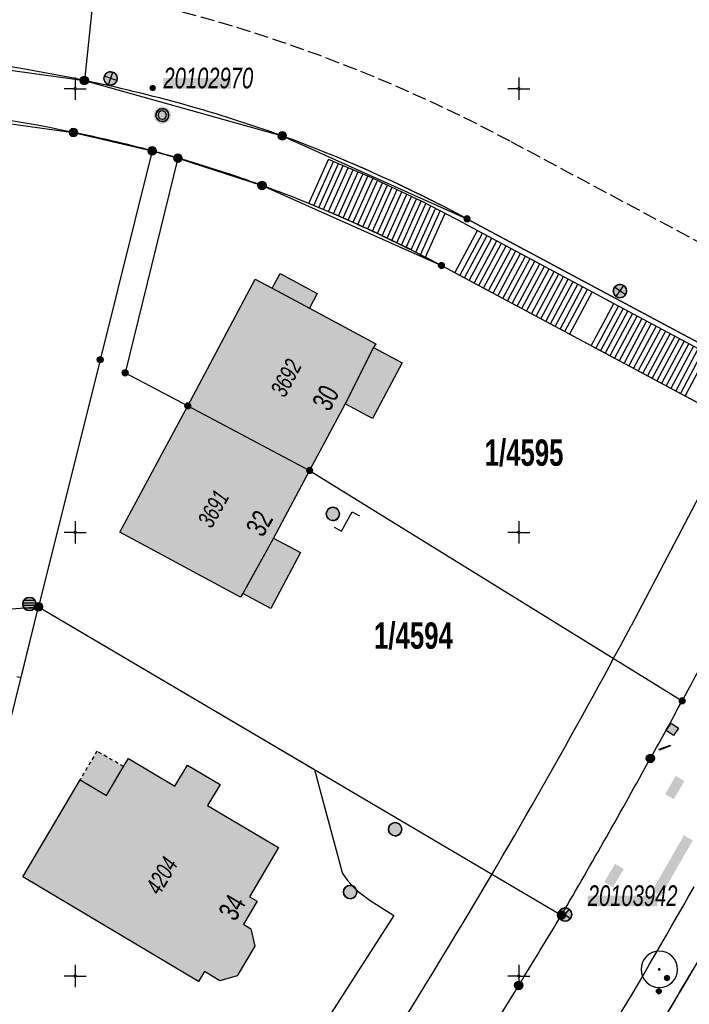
# Model space of a CAD drawing. Header units: metres. Extents: x 2695560 to 2696939, y 1260491 to 1262050.
# Tile 848 of 1005: x 2696098 to 2696136, y 1261648 to 1261704. Entities that reach past the tile are written whole.
import ezdxf

# ---------------------------------------------------------------- set-up
doc = ezdxf.new("R2010")
doc.units = ezdxf.units.M
for name, pattern in [('ALL_S25', [1.06, 0.8, -0.26]), ('AUSGEZOGEN', [0]), ('VERDECKT2_S2', [0.36, 0.2, -0.16])]:
    doc.linetypes.add(name, pattern=pattern)
for name, color, linetype in [('XR$1$AV_Flächen (EO)', 7, 'AUSGEZOGEN'), ('XR$1$AV_Gebäudeflächen (BB)', 7, 'AUSGEZOGEN'), ('XR$1$AV_Gebäudeflächen (EO)', 7, 'AUSGEZOGEN'), ('XR$1$AV_Grenzpunkte', 7, 'AUSGEZOGEN'), ('XR$1$AV_Grundstück-Nr.', 7, 'AUSGEZOGEN'), ('XR$1$AV_Haus-Nr.', 7, 'AUSGEZOGEN'), ('XR$1$AV_Koordinatennetzpunkte', 7, 'AUSGEZOGEN'), ('XR$1$AV_Lagefixpunkt-Nr.', 7, 'AUSGEZOGEN'), ('XR$1$AV_Lagefixpunkte', 7, 'AUSGEZOGEN'), ('XR$1$AV_Linien (BB)', 7, 'AUSGEZOGEN'), ('XR$1$AV_Linien (EO)', 7, 'AUSGEZOGEN'), ('XR$1$AV_Versicherung-Nr.', 7, 'AUSGEZOGEN'), ('XR$1$AW_LK_Einlaufschacht alt', 24, 'AUSGEZOGEN'), ('XR$1$AW_LK_Schachtdeckel', 24, 'AUSGEZOGEN'), ('XR$1$AW_LK_Zwischenpunkt', 24, 'AUSGEZOGEN'), ('XR$1$EW_LK_Knoten', 1, 'AUSGEZOGEN'), ('XR$1$FM_LK_SW_TRASSEKNOTEN', 94, 'AUSGEZOGEN'), ('XR$1$GA_LK_Rohrleitungsteil', 32, 'AUSGEZOGEN'), ('XR$1$GR_Baum', 94, 'AUSGEZOGEN'), ('XR$1$Liegenschaftsgrenzen', 7, 'AUSGEZOGEN'), ('XR$1$PFAV', 255, 'AUSGEZOGEN'), ('XR$1$PFAW', 255, 'AUSGEZOGEN'), ('XR$1$PFEW', 255, 'AUSGEZOGEN'), ('XR$1$PFWFM', 255, 'AUSGEZOGEN'), ('XR$1$RAEW', 8, 'AUSGEZOGEN'), ('XR$1$RP_Abstandslinie', 7, 'AUSGEZOGEN')]:
    doc.layers.add(name, color=color, linetype=linetype)
doc.styles.add('ARIAL', font='arial.ttf')

# ---------------------------------------------------------------- blocks, each defined once
blk = doc.blocks.new('COMPLEXOBJECT_303')
at = {"layer": 'XR$1$AV_Linien (BB)', "color": 7, "linetype": 'AUSGEZOGEN', "transparency": 33554687}
blk.add_line((6138.51, 11684.6), (6144.46, 11689.13), dxfattribs=at)
blk.add_lwpolyline([(6080.013, 11701.987), (6089.06, 11702.05), (6100.52, 11700.46), (6111.67, 11697.34), (6122.08, 11692.67), (6137.28, 11684.53)], dxfattribs=at)
blk.add_arc((6137.85, 11685.351), 1, 235.2181, 311.2963, dxfattribs=at)
blk = doc.blocks.new('COMPLEXOBJECT_319')
at = {"layer": 'XR$1$AV_Linien (BB)', "color": 7, "linetype": 'AUSGEZOGEN', "transparency": 33554687}
for centre, radius, start, end in [((5797.246, 11847.549), 390.946, 328.85174, 329.71045), ((5800.881, 11846.143), 387.108, 327.16954, 328.75151), ((5784.352, 11853.251), 404.862, 327.25053, 327.59247)]:
    blk.add_arc(centre, radius, start, end, dxfattribs=at)
blk = doc.blocks.new('COMPLEXOBJECT_321')
at = {"layer": 'XR$1$AV_Linien (BB)', "color": 7, "linetype": 'AUSGEZOGEN', "transparency": 33554687}
for points in [[(6096.719, 11666.884), (6096.954, 11666.826), (6097.94, 11670.8), (6113.486, 11661.633), (6113.655, 11661.004), (6115.038, 11655.823)], [(6116.623, 11654.26), (6117.954, 11653.408), (6115.802, 11650.048), (6107.446, 11637.001), (6091.483, 11647.129), (6088.054, 11646.443), (6081.628, 11645.7), (6082.398, 11640.537), (6081.177, 11640.611)]]:
    blk.add_lwpolyline(points, dxfattribs=at)
blk.add_arc((6119.54, 11658.803), 5.399, 213.5038, 237.2971, dxfattribs=at)
blk = doc.blocks.new('COMPLEXOBJECT_379')
at = {"layer": 'XR$1$AV_Linien (BB)', "color": 7, "linetype": 'AUSGEZOGEN', "transparency": 33554687}
blk.add_line((6108.583, 11624.613), (6108.66, 11624.72), dxfattribs=at)
for centre, radius, start, end in [((6185.872, 11652.314), 51.917, 149.1073, 153.6718), ((5802.087, 11845.089), 377.564, 331.59987, 333.28256), ((5795.525, 11850.966), 386.137, 330.74466, 331.29593), ((5804.95, 11842.22), 373.652, 329.65172, 331.20852), ((5807.713, 11845.274), 372.832, 328.31969, 329.0321), ((5804.21, 11843.212), 374.748, 326.60356, 328.86924), ((5801.045, 11846.92), 379.434, 325.42912, 326.39911), ((5803.387, 11843.102), 375.343, 324.42133, 325.70617)]:
    blk.add_arc(centre, radius, start, end, dxfattribs=at)
blk = doc.blocks.new('COMPLEXOBJECT_563')
at = {"layer": 'XR$1$AV_Linien (BB)', "color": 7, "linetype": 'AUSGEZOGEN', "transparency": 33554687}
blk.add_arc((5836.612, 11823.279), 342.446, 323.84843, 330.57121, dxfattribs=at)
blk = doc.blocks.new('COMPLEXOBJECT_1068')
at = {"layer": 'XR$1$AV_Linien (EO)', "color": 7, "linetype": 'AUSGEZOGEN', "transparency": 33554687}
blk.add_line((6121.938, 11692.406), (6122.681, 11692.008), dxfattribs=at)
blk.add_lwpolyline([(6113.447, 11693.42), (6113.168, 11693.534), (6114.275, 11696.01)], dxfattribs=at)
blk.add_arc((6083.67, 11620.988), 81.024, 61.81635, 67.80733, dxfattribs=at)
blk = doc.blocks.new('COMPLEXOBJECT_1070')
at = {"layer": 'XR$1$AV_Linien (EO)', "color": 7, "linetype": 'AUSGEZOGEN', "transparency": 33554687}
blk.add_line((6130.35, 11687.9), (6137.109, 11684.283), dxfattribs=at)
blk.add_arc((6137.834, 11685.322), 1.267, 235.0895, 254.8448, dxfattribs=at)
blk = doc.blocks.new('COMPLEXOBJECT_1184')
at = {"layer": 'XR$1$Liegenschaftsgrenzen', "color": 7, "linetype": 'AUSGEZOGEN', "transparency": 33554687}
for centre, radius, start, end in [((5800.787, 11845.662), 386.94, 328.81954, 330.05427), ((5800.881, 11846.143), 387.108, 327.16954, 328.75151)]:
    blk.add_arc(centre, radius, start, end, dxfattribs=at)
blk = doc.blocks.new('COMPLEXOBJECT_1248')
at = {"layer": 'XR$1$Liegenschaftsgrenzen', "color": 7, "linetype": 'AUSGEZOGEN', "transparency": 33554687}
blk.add_line((6062.86, 11697.83), (6077.81, 11699), dxfattribs=at)
for centre, radius, start, end in [((6083.791, 11621.064), 78.165, 86.2301, 94.38819), ((6083.663, 11621.101), 78.137, 77.99925, 86.13523), ((6084.251, 11620.138), 78.96, 75.2606, 78.56132)]:
    blk.add_arc(centre, radius, start, end, dxfattribs=at)
blk = doc.blocks.new('COMPLEXOBJECT_1249')
at = {"layer": 'XR$1$Liegenschaftsgrenzen', "color": 7, "linetype": 'AUSGEZOGEN', "transparency": 33554687}
for centre, radius, start, end in [((5795.525, 11850.966), 386.137, 330.74466, 331.29593), ((5804.95, 11842.22), 373.652, 329.65172, 331.20852)]:
    blk.add_arc(centre, radius, start, end, dxfattribs=at)
blk = doc.blocks.new('COMPLEXOBJECT_1286')
at = {"layer": 'XR$1$Liegenschaftsgrenzen', "color": 7, "linetype": 'AUSGEZOGEN', "transparency": 33554687}
blk.add_line((6120.64, 11690.03), (6141.32, 11678.97), dxfattribs=at)
for centre, radius, start, end in [((6084.09, 11621.234), 77.938, 70.16904, 73.83357), ((6083.712, 11620.998), 78.288, 61.85562, 69.96725)]:
    blk.add_arc(centre, radius, start, end, dxfattribs=at)
blk = doc.blocks.new('COMPLEXOBJECT_1287')
at = {"layer": 'XR$1$Liegenschaftsgrenzen', "color": 7, "linetype": 'AUSGEZOGEN', "transparency": 33554687}
for centre, radius, start, end in [((6185.872, 11652.314), 51.917, 149.1073, 153.6718), ((5802.087, 11845.089), 377.564, 331.59987, 333.28256)]:
    blk.add_arc(centre, radius, start, end, dxfattribs=at)
blk = doc.blocks.new('COMPLEXOBJECT_1309')
at = {"layer": 'XR$1$Liegenschaftsgrenzen', "color": 7, "linetype": 'AUSGEZOGEN', "transparency": 33554687}
blk.add_line((6077.57, 11701.97), (6062.62, 11700.81), dxfattribs=at)
for centre, radius, start, end in [((6083.878, 11621.219), 80.997, 86.3315, 94.46634), ((6083.69, 11621.254), 80.975, 78.00427, 86.19776)]:
    blk.add_arc(centre, radius, start, end, dxfattribs=at)
blk = doc.blocks.new('COMPLEXOBJECT_1351')
at = {"layer": 'XR$1$Liegenschaftsgrenzen', "color": 7, "linetype": 'AUSGEZOGEN', "transparency": 33554687}
for centre, radius, start, end in [((5807.713, 11845.274), 372.832, 328.31969, 329.0321), ((5804.21, 11843.212), 374.748, 326.60356, 328.86924), ((5801.045, 11846.92), 379.434, 325.42912, 326.39911)]:
    blk.add_arc(centre, radius, start, end, dxfattribs=at)
blk = doc.blocks.new('COMPLEXOBJECT_1367')
at = {"layer": 'XR$1$Liegenschaftsgrenzen', "color": 7, "linetype": 'AUSGEZOGEN', "transparency": 33554687}
for p, q in [((6137.28, 11684.53), (6122.08, 11692.67)), ((6144.46, 11689.13), (6138.51, 11684.6))]:
    blk.add_line(p, q, dxfattribs=at)
for centre, radius, start, end in [((6084.28, 11620.94), 81.162, 70.27698, 78.45758), ((6083.703, 11621.06), 81.245, 61.81223, 69.86508), ((6137.85, 11685.351), 1, 235.2181, 311.2963)]:
    blk.add_arc(centre, radius, start, end, dxfattribs=at)
blk = doc.blocks.new('BWAV1')
at = {"layer": 'XR$1$PFAV', "transparency": 33554687}
blk.add_hatch(color=7, dxfattribs=at).paths.add_polyline_path([(0.67, 0), (0.656, 0.135), (0.616, 0.264), (0.55, 0.383), (0.462, 0.486), (0.354, 0.569), (0.233, 0.628), (0.101, 0.662), (-0.034, 0.669), (-0.168, 0.649), (-0.295, 0.602), (-0.41, 0.53), (-0.508, 0.436), (-0.586, 0.325), (-0.639, 0.201), (-0.667, 0.068), (-0.667, -0.068), (-0.639, -0.201), (-0.586, -0.325), (-0.508, -0.436), (-0.41, -0.53), (-0.295, -0.602), (-0.168, -0.649), (-0.034, -0.669), (0.101, -0.662), (0.233, -0.628), (0.354, -0.569), (0.462, -0.486), (0.55, -0.383), (0.616, -0.264), (0.656, -0.135)])
at = {"color": 7, "transparency": 33554687}
for radius, start, end in [(0.5, 91.19481, 268.80519), (0.326, 91.19481, 268.80519), (0.5, 268.80519, 91.19481), (0.326, 268.80519, 91.19481)]:
    blk.add_arc((0, 0), radius, start, end, dxfattribs=at)
at = {"layer": 'XR$1$PFAV', "transparency": 33554687}
blk.add_circle((0, 0), 0.5, dxfattribs=at)
blk = doc.blocks.new('BAV15')
at = {"layer": 'XR$1$PFAV', "transparency": 33554687}
blk.add_hatch(color=7, dxfattribs=at).paths.add_polyline_path([(0.5, 0), (0.49, 0.1), (0.46, 0.2), (0.41, 0.29), (0.34, 0.36), (0.26, 0.42), (0.17, 0.47), (0.08, 0.49), (-0.03, 0.5), (-0.13, 0.48), (-0.22, 0.45), (-0.31, 0.4), (-0.38, 0.33), (-0.44, 0.24), (-0.48, 0.15), (-0.5, 0.05), (-0.5, -0.05), (-0.48, -0.15), (-0.44, -0.24), (-0.38, -0.33), (-0.31, -0.4), (-0.22, -0.45), (-0.13, -0.48), (-0.03, -0.5), (0.08, -0.49), (0.17, -0.47), (0.26, -0.42), (0.34, -0.36), (0.41, -0.29), (0.46, -0.2), (0.49, -0.1)])
at = {"color": 7, "transparency": 33554687}
for start, end in [(90, 270), (270, 90)]:
    blk.add_arc((0, 0), 0.5, start, end, dxfattribs=at)
at = {"layer": 'XR$1$PFAV', "transparency": 33554687}
blk.add_circle((0, 0), 0.5, dxfattribs=at)
blk = doc.blocks.new('BAV2041')
at = {"color": 7, "transparency": 33554687}
for p, q in [((0, 0.5), (0, 0.05)), ((-0.05, 0), (-0.5, 0)), ((0.05, 0), (0.5, 0)), ((0, -0.05), (0, -0.5))]:
    blk.add_line(p, q, dxfattribs=at)
blk.add_circle((0, 0), 0.05, dxfattribs=at)
for start, end in [(90, 270), (270, 90)]:
    blk.add_arc((0, 0), 0.05, start, end, dxfattribs=at)
blk = doc.blocks.new('COMPLEXOBJECT_1447')
at = {"layer": 'XR$1$RP_Abstandslinie', "color": 7, "linetype": 'AUSGEZOGEN', "transparency": 33554687}
blk.add_line((6135.36, 11677.44), (6131.33, 11669.74), dxfattribs=at)
for centre, radius, start, end in [((5804.453, 11843.543), 370.211, 328.80647, 332), ((5802.947, 11844.541), 372.016, 324.28017, 328.79516)]:
    blk.add_arc(centre, radius, start, end, dxfattribs=at)
blk = doc.blocks.new('COMPLEXOBJECT_1454')
at = {"layer": 'XR$1$RP_Abstandslinie', "color": 7, "linetype": 'ALL_S25', "transparency": 33554687}
blk.add_line((6142.09, 11687.63), (6124.51, 11697.04), dxfattribs=at)
blk.add_arc((6083.93, 11621.228), 85.989, 61.84115, 86.88027, dxfattribs=at)
blk = doc.blocks.new('WBGR1')
at = {"color": 94, "transparency": 33554687}
for radius, start, end in [(1, 90, 270), (1, 270, 90), (0.05, 90, 270), (0.05, 270, 90)]:
    blk.add_arc((0, 0), radius, start, end, dxfattribs=at)
blk = doc.blocks.new('BAW2089')
at = {"layer": 'XR$1$PFAW', "transparency": 33554687}
blk.add_hatch(color=7, dxfattribs=at).paths.add_polyline_path([(-0.5, 0.5), (-0.5, -0.5), (0.5, -0.5), (0.5, 0.5)])
at = {"transparency": 33554687}
blk.add_lwpolyline([(-0.5, 0.5), (0.5, 0.5), (0.5, -0.5), (-0.5, -0.5), (-0.5, 0.5)], close=True, dxfattribs=at)
at = {"layer": 'XR$1$PFAW', "transparency": 33554687}
blk.add_lwpolyline([(-0.5, 0.5), (0.5, 0.5), (0.5, -0.5), (-0.5, -0.5), (-0.5, 0.5)], close=True, dxfattribs=at)
blk = doc.blocks.new('BAW2093')
at = {"transparency": 33554687}
blk.add_lwpolyline([(-0.375, -0.5), (0, -0.5), (0, 0.5), (0.375, 0.5)], dxfattribs=at)
blk = doc.blocks.new('BAW2082')
at = {"layer": 'XR$1$PFAW', "transparency": 33554687}
blk.add_hatch(color=7, dxfattribs=at).paths.add_polyline_path([(0.509, -0.003), (0.499, 0.098), (0.469, 0.194), (0.42, 0.283), (0.354, 0.359), (0.274, 0.421), (0.183, 0.466), (0.085, 0.491), (-0.016, 0.496), (-0.116, 0.481), (-0.211, 0.446), (-0.297, 0.392), (-0.37, 0.323), (-0.428, 0.24), (-0.468, 0.147), (-0.488, 0.047), (-0.488, -0.054), (-0.468, -0.153), (-0.428, -0.246), (-0.37, -0.329), (-0.297, -0.398), (-0.211, -0.452), (-0.116, -0.487), (-0.016, -0.502), (0.085, -0.497), (0.183, -0.472), (0.274, -0.427), (0.354, -0.366), (0.42, -0.289), (0.469, -0.2), (0.499, -0.104)])
at = {"transparency": 33554687}
for start, end in [(91.19481, 268.80519), (268.80519, 91.19481)]:
    blk.add_arc((0.01, 0), 0.5, start, end, dxfattribs=at)
at = {"layer": 'XR$1$PFAW', "transparency": 33554687}
blk.add_circle((0.009, -0.003), 0.5, dxfattribs=at)
blk = doc.blocks.new('BGA2013')
at = {"transparency": 33554687}
blk.add_hatch(color=36, dxfattribs=at).paths.add_polyline_path([(-0.291, -0.409), (0.352, 0.357), (0.291, 0.409), (-0.352, -0.357)])
at = {"color": 32, "transparency": 33554687}
blk.add_lwpolyline([(-0.291, -0.409), (-0.352, -0.357), (0.291, 0.409), (0.352, 0.357), (-0.291, -0.409)], close=True, dxfattribs=at)
blk = doc.blocks.new('BEWLP2549_S')
at = {"layer": 'XR$1$PFEW', "transparency": 33554687}
blk.add_hatch(color=7, dxfattribs=at).paths.add_polyline_path([(0.5, 0), (0.49, 0.101), (0.459, 0.197), (0.41, 0.286), (0.344, 0.362), (0.264, 0.424), (0.174, 0.469), (0.076, 0.494), (-0.025, 0.499), (-0.125, 0.484), (-0.22, 0.449), (-0.306, 0.395), (-0.379, 0.326), (-0.437, 0.243), (-0.477, 0.15), (-0.497, 0.051), (-0.497, -0.051), (-0.477, -0.15), (-0.437, -0.243), (-0.379, -0.326), (-0.306, -0.395), (-0.22, -0.449), (-0.125, -0.484), (-0.025, -0.499), (0.076, -0.494), (0.174, -0.469), (0.264, -0.424), (0.344, -0.362), (0.41, -0.286), (0.459, -0.197), (0.49, -0.101)])
at = {"color": 1, "transparency": 33554687}
for p, q in [((0.354, -0.354), (-0.354, 0.354)), ((-0.354, -0.354), (0.354, 0.354))]:
    blk.add_line(p, q, dxfattribs=at)
for start, end in [(91.38095, 268.61905), (268.61905, 91.38095)]:
    blk.add_arc((0, 0), 0.5, start, end, dxfattribs=at)
at = {"layer": 'XR$1$PFEW', "transparency": 33554687}
blk.add_circle((0, 0), 0.5, dxfattribs=at)
blk = doc.blocks.new('BEW957')
at = {"layer": 'XR$1$RAEW', "transparency": 33554687}
blk.add_hatch(color=1, dxfattribs=at).paths.add_polyline_path([(-0.5, 0), (-0.5, -0.05), (-0.49, -0.1), (-0.48, -0.15), (-0.46, -0.2), (-0.44, -0.24), (-0.41, -0.29), (-0.38, -0.33), (-0.34, -0.36), (-0.31, -0.4), (-0.26, -0.42), (-0.22, -0.45), (-0.17, -0.47), (-0.13, -0.48), (-0.08, -0.49), (-0.03, -0.5), (0.03, -0.5), (0.08, -0.49), (0.13, -0.48), (0.17, -0.47), (0.22, -0.45), (0.26, -0.42), (0.31, -0.4), (0.34, -0.36), (0.38, -0.33), (0.41, -0.29), (0.44, -0.24), (0.46, -0.2), (0.48, -0.15), (0.49, -0.1), (0.5, -0.05), (0.5, 0), (0.5, 0.05), (0.49, 0.1), (0.48, 0.15), (0.46, 0.2), (0.44, 0.24), (0.41, 0.29), (0.38, 0.33), (0.34, 0.36), (0.31, 0.4), (0.26, 0.42), (0.22, 0.45), (0.17, 0.47), (0.13, 0.48), (0.08, 0.49), (0.03, 0.5), (-0.03, 0.5), (-0.08, 0.49), (-0.13, 0.48), (-0.17, 0.47), (-0.22, 0.45), (-0.26, 0.42), (-0.31, 0.4), (-0.34, 0.36), (-0.38, 0.33), (-0.41, 0.29), (-0.44, 0.24), (-0.46, 0.2), (-0.48, 0.15), (-0.49, 0.1), (-0.5, 0.05)])
at = {"color": 1, "transparency": 33554687}
for start, end in [(90, 180), (180, 270), (0, 90), (270, 0)]:
    blk.add_arc((0, 0), 0.5, start, end, dxfattribs=at)
at = {"layer": 'XR$1$RAEW', "color": 1, "transparency": 33554687}
blk.add_circle((0, 0), 0.5, dxfattribs=at)
blk = doc.blocks.new('BWFM6')
at = {"layer": 'XR$1$PFWFM', "transparency": 33554687}
blk.add_hatch(color=7, dxfattribs=at).paths.add_polyline_path([(0.5, 0), (0.49, 0.101), (0.459, 0.197), (0.41, 0.286), (0.344, 0.362), (0.264, 0.424), (0.174, 0.469), (0.076, 0.494), (-0.025, 0.499), (-0.125, 0.484), (-0.22, 0.449), (-0.306, 0.395), (-0.379, 0.326), (-0.437, 0.243), (-0.477, 0.15), (-0.497, 0.051), (-0.497, -0.051), (-0.477, -0.15), (-0.437, -0.243), (-0.379, -0.326), (-0.306, -0.395), (-0.22, -0.449), (-0.125, -0.484), (-0.025, -0.499), (0.076, -0.494), (0.174, -0.469), (0.264, -0.424), (0.344, -0.362), (0.41, -0.286), (0.459, -0.197), (0.49, -0.101)])
at = {"color": 94, "transparency": 33554687}
for p, q in [((-0.484, 0.1), (0.486, 0.1)), ((-0.4, 0.3), (0.4, 0.3)), ((-0.487, -0.1), (0.487, -0.1)), ((-0.4, -0.3), (0.4, -0.3))]:
    blk.add_line(p, q, dxfattribs=at)
for start, end in [(90, 270), (270, 90)]:
    blk.add_arc((0, 0), 0.5, start, end, dxfattribs=at)
at = {"layer": 'XR$1$PFWFM', "transparency": 33554687}
blk.add_circle((0, 0, 0.993), 0.5, dxfattribs=at)

msp = doc.modelspace()

# ---------------------------------------------------------------- hatches: boundary and pattern name
at = {"transparency": 33554687}
for points in [[(2696105.948, 1261700.416), (2696105.948, 1261699.813), (2696109.76, 1261699.813), (2696109.76, 1261700.416)], [(2696134.212, 1261660.063), (2696134.7, 1261659.775), (2696135.302, 1261660.795), (2696134.814, 1261661.083)], [(2696133.48, 1261654.61), (2696133.979, 1261654.323), (2696135.774, 1261657.45), (2696135.275, 1261657.737)], [(2696130.785, 1261655.103), (2696131.276, 1261654.813), (2696131.881, 1261655.841), (2696131.39, 1261656.131)], [(2696129.856, 1261654.343), (2696129.856, 1261653.74), (2696133.754, 1261653.74), (2696133.754, 1261654.343)]]:
    msp.add_hatch(color=7, dxfattribs=at).paths.add_polyline_path(points)
at = {"layer": 'XR$1$AV_Gebäudeflächen (BB)', "true_color": 0xd2d2d2, "transparency": 33554687}
for points in [[(2696107.315, 1261681.945), (2696114.185, 1261678.3), (2696116.182, 1261682.047), (2696117.721, 1261681.227), (2696119.397, 1261684.364), (2696117.791, 1261685.22), (2696117.906, 1261685.435), (2696114.173, 1261687.435), (2696114.617, 1261688.264), (2696112.518, 1261689.388), (2696112.074, 1261688.56), (2696111.122, 1261689.07)], [(2696114.185, 1261678.3), (2696107.315, 1261681.945), (2696103.488, 1261674.816), (2696110.294, 1261671.151), (2696110.411, 1261671.37), (2696112.003, 1261670.521), (2696113.668, 1261673.671), (2696112.149, 1261674.48)], [(2696098.018, 1261655.397), (2696107.92, 1261649.502), (2696108.253, 1261650.061), (2696109.127, 1261649.54), (2696110.093, 1261649.814), (2696111.091, 1261651.49), (2696110.863, 1261652.475), (2696110.448, 1261652.722), (2696111.221, 1261654.02), (2696110.789, 1261654.277), (2696112.436, 1261657.043), (2696108.437, 1261659.423), (2696109.139, 1261660.602), (2696107.299, 1261661.697), (2696106.589, 1261660.503), (2696103.972, 1261662.061), (2696103.701, 1261661.606), (2696102.731, 1261659.977), (2696101.246, 1261660.861)]]:
    msp.add_hatch(color=254, dxfattribs=at).paths.add_polyline_path(points)
at = {"layer": 'XR$1$AV_Gebäudeflächen (EO)', "true_color": 0xebebeb, "transparency": 33554687}
msp.add_hatch(color=7, dxfattribs=at).paths.add_polyline_path([(2696101.246, 1261660.861), (2696102.731, 1261659.977), (2696103.701, 1261661.606), (2696102.202, 1261662.48)])

# ---------------------------------------------------------------- linework, layer by layer
at = {"layer": 'XR$1$AV_Flächen (EO)', "color": 7, "linetype": 'VERDECKT2_S2', "transparency": 33554687}
msp.add_lwpolyline([(2696103.701, 1261661.606), (2696102.202, 1261662.48), (2696101.246, 1261660.861)], dxfattribs=at)
at = {"layer": 'XR$1$AV_Flächen (EO)', "color": 7, "linetype": 'AUSGEZOGEN', "transparency": 33554687}
msp.add_lwpolyline([(2696101.246, 1261660.861), (2696102.731, 1261659.977), (2696103.701, 1261661.606)], dxfattribs=at)
at = {"layer": 'XR$1$AV_Linien (BB)', "color": 7, "linetype": 'AUSGEZOGEN', "transparency": 33554687}
msp.add_line((2696107.315, 1261681.945), (2696114.185, 1261678.3), dxfattribs=at)
for points in [[(2696063.83, 1261697.64), (2696078.78, 1261698.81), (2696089.9, 1261698.87), (2696100.88, 1261697.34), (2696105.31, 1261696.31), (2696106.76, 1261695.9), (2696111.5, 1261694.36), (2696121.61, 1261689.84), (2696139.127, 1261680.471)], [(2696107.315, 1261681.945), (2696111.122, 1261689.07), (2696112.074, 1261688.56), (2696112.518, 1261689.388), (2696114.617, 1261688.264), (2696114.173, 1261687.435), (2696117.906, 1261685.435), (2696117.791, 1261685.22), (2696119.397, 1261684.364), (2696117.721, 1261681.227), (2696116.182, 1261682.047), (2696114.185, 1261678.3)], [(2696114.185, 1261678.3), (2696112.149, 1261674.48), (2696113.668, 1261673.671), (2696112.003, 1261670.521), (2696110.411, 1261671.37), (2696110.294, 1261671.151), (2696103.488, 1261674.816), (2696107.315, 1261681.945)]]:
    msp.add_lwpolyline(points, dxfattribs=at)
msp.add_lwpolyline([(2696098.018, 1261655.397), (2696101.246, 1261660.861), (2696102.731, 1261659.977), (2696103.701, 1261661.606), (2696103.972, 1261662.061), (2696106.589, 1261660.503), (2696107.299, 1261661.697), (2696109.139, 1261660.602), (2696108.437, 1261659.423), (2696112.436, 1261657.043), (2696110.789, 1261654.277), (2696111.221, 1261654.02), (2696110.448, 1261652.722), (2696110.863, 1261652.475), (2696111.091, 1261651.49), (2696110.093, 1261649.814), (2696109.127, 1261649.54), (2696108.253, 1261650.061), (2696107.92, 1261649.502), (2696098.018, 1261655.397)], close=True, dxfattribs=at)
at = {"layer": 'XR$1$AV_Linien (EO)', "color": 7, "linetype": 'AUSGEZOGEN', "transparency": 33554687}
for p, q in [((2696114.417, 1261693.23), (2696115.524, 1261695.706)), ((2696114.696, 1261693.115), (2696115.802, 1261695.59)), ((2696114.974, 1261692.999), (2696116.081, 1261695.474)), ((2696115.252, 1261692.882), (2696116.358, 1261695.356)), ((2696115.529, 1261692.764), (2696116.635, 1261695.238)), ((2696115.806, 1261692.644), (2696116.912, 1261695.118)), ((2696116.082, 1261692.524), (2696117.188, 1261694.998)), ((2696116.358, 1261692.403), (2696117.464, 1261694.876)), ((2696116.633, 1261692.28), (2696117.739, 1261694.754)), ((2696116.908, 1261692.157), (2696118.014, 1261694.63)), ((2696117.183, 1261692.032), (2696118.288, 1261694.506)), ((2696117.457, 1261691.906), (2696118.562, 1261694.38)), ((2696117.73, 1261691.78), (2696118.836, 1261694.253)), ((2696118.003, 1261691.652), (2696119.109, 1261694.125)), ((2696118.275, 1261691.523), (2696119.381, 1261693.997)), ((2696118.548, 1261691.393), (2696119.653, 1261693.867)), ((2696118.819, 1261691.262), (2696119.925, 1261693.736)), ((2696114.417, 1261693.23), (2696114.696, 1261693.115)), ((2696119.09, 1261691.13), (2696120.196, 1261693.604)), ((2696119.361, 1261690.997), (2696120.467, 1261693.471)), ((2696119.631, 1261690.863), (2696120.737, 1261693.337)), ((2696119.901, 1261690.728), (2696121.007, 1261693.203)), ((2696114.696, 1261693.115), (2696114.974, 1261692.999)), ((2696114.974, 1261692.999), (2696115.252, 1261692.882)), ((2696115.252, 1261692.882), (2696115.529, 1261692.764)), ((2696115.529, 1261692.764), (2696115.806, 1261692.644)), ((2696115.806, 1261692.644), (2696116.082, 1261692.524)), ((2696120.17, 1261690.591), (2696121.276, 1261693.067)), ((2696120.438, 1261690.454), (2696121.545, 1261692.93)), ((2696116.082, 1261692.524), (2696116.358, 1261692.403)), ((2696116.358, 1261692.403), (2696116.633, 1261692.28)), ((2696116.633, 1261692.28), (2696116.908, 1261692.157)), ((2696116.908, 1261692.157), (2696117.183, 1261692.032)), ((2696117.183, 1261692.032), (2696117.457, 1261691.906)), ((2696117.457, 1261691.906), (2696117.73, 1261691.78)), ((2696117.73, 1261691.78), (2696118.003, 1261691.652)), ((2696118.003, 1261691.652), (2696118.275, 1261691.523)), ((2696118.275, 1261691.523), (2696118.548, 1261691.393)), ((2696122.643, 1261689.287), (2696123.92, 1261691.674)), ((2696122.912, 1261689.143), (2696124.189, 1261691.53)), ((2696123.651, 1261691.818), (2696130.104, 1261688.362)), ((2696118.548, 1261691.393), (2696118.819, 1261691.262)), ((2696118.819, 1261691.262), (2696119.09, 1261691.13)), ((2696119.09, 1261691.13), (2696119.361, 1261690.997)), ((2696119.361, 1261690.997), (2696119.631, 1261690.863)), ((2696123.181, 1261688.999), (2696124.457, 1261691.386)), ((2696123.45, 1261688.856), (2696124.726, 1261691.242)), ((2696123.719, 1261688.712), (2696124.995, 1261691.098)), ((2696123.988, 1261688.568), (2696125.264, 1261690.954)), ((2696119.631, 1261690.863), (2696119.901, 1261690.728)), ((2696119.901, 1261690.728), (2696120.17, 1261690.591)), ((2696120.17, 1261690.591), (2696120.438, 1261690.454)), ((2696124.257, 1261688.424), (2696125.533, 1261690.81)), ((2696124.526, 1261688.28), (2696125.802, 1261690.666)), ((2696124.795, 1261688.136), (2696126.071, 1261690.522)), ((2696125.064, 1261687.993), (2696126.339, 1261690.378)), ((2696125.333, 1261687.849), (2696126.608, 1261690.234)), ((2696125.602, 1261687.705), (2696126.877, 1261690.09)), ((2696125.871, 1261687.561), (2696127.146, 1261689.946)), ((2696126.14, 1261687.417), (2696127.415, 1261689.802)), ((2696126.408, 1261687.273), (2696127.684, 1261689.658)), ((2696126.677, 1261687.13), (2696127.953, 1261689.514)), ((2696126.946, 1261686.986), (2696128.222, 1261689.37)), ((2696127.215, 1261686.842), (2696128.49, 1261689.226)), ((2696127.484, 1261686.698), (2696128.759, 1261689.082)), ((2696127.753, 1261686.554), (2696129.028, 1261688.938)), ((2696128.022, 1261686.41), (2696129.297, 1261688.794)), ((2696112.074, 1261688.56), (2696114.173, 1261687.435)), ((2696128.291, 1261686.267), (2696129.566, 1261688.65)), ((2696128.56, 1261686.123), (2696129.835, 1261688.506)), ((2696130.104, 1261688.362), (2696131.32, 1261687.71)), ((2696131.585, 1261687.569), (2696130.31, 1261685.187)), ((2696131.849, 1261687.427), (2696130.575, 1261685.045)), ((2696132.114, 1261687.286), (2696130.839, 1261684.904)), ((2696132.378, 1261687.144), (2696131.104, 1261684.762)), ((2696132.643, 1261687.003), (2696131.369, 1261684.621)), ((2696132.907, 1261686.861), (2696131.633, 1261684.479)), ((2696133.172, 1261686.72), (2696131.898, 1261684.338)), ((2696133.436, 1261686.578), (2696132.162, 1261684.196)), ((2696133.701, 1261686.436), (2696132.427, 1261684.055)), ((2696133.965, 1261686.295), (2696132.691, 1261683.913)), ((2696134.23, 1261686.153), (2696132.956, 1261683.772)), ((2696134.494, 1261686.012), (2696133.221, 1261683.63)), ((2696134.759, 1261685.87), (2696133.485, 1261683.489)), ((2696135.023, 1261685.729), (2696133.75, 1261683.347)), ((2696135.288, 1261685.587), (2696134.014, 1261683.206)), ((2696135.552, 1261685.446), (2696134.279, 1261683.064)), ((2696117.791, 1261685.22), (2696116.182, 1261682.047)), ((2696135.817, 1261685.304), (2696134.543, 1261682.923)), ((2696136.081, 1261685.162), (2696134.808, 1261682.781)), ((2696136.346, 1261685.021), (2696135.072, 1261682.64)), ((2696136.61, 1261684.879), (2696135.337, 1261682.498)), ((2696112.149, 1261674.48), (2696110.411, 1261671.37))]:
    msp.add_line(p, q, dxfattribs=at)
for points in [[(2696120.438, 1261690.454), (2696120.707, 1261690.316), (2696121.814, 1261692.792)], [(2696130.104, 1261688.362), (2696128.829, 1261685.979), (2696122.374, 1261689.431), (2696123.651, 1261691.818)], [(2696138.473, 1261683.909), (2696137.189, 1261681.508), (2696130.046, 1261685.328), (2696131.32, 1261687.71)]]:
    msp.add_lwpolyline(points, dxfattribs=at)
msp.add_arc((2696084.805, 1261621.157), 80.929, 61.79874, 67.81194, dxfattribs=at)
at = {"layer": 'XR$1$Liegenschaftsgrenzen', "color": 7, "linetype": 'AUSGEZOGEN', "transparency": 33554687}
for p, q in [((2696103.58, 1261719.65), (2696101.49, 1261700.27)), ((2696066.13, 1261668.13), (2696098.91, 1261670.61)), ((2696092.88, 1261646.3), (2696098.91, 1261670.61)), ((2696098.91, 1261670.61), (2696128.37, 1261653.24))]:
    msp.add_line(p, q, dxfattribs=at)
for points in [[(2696105.31, 1261696.31), (2696102.38, 1261684.54), (2696098.91, 1261670.61)], [(2696106.76, 1261695.9), (2696103.79, 1261683.8), (2696107.315, 1261681.945), (2696114.185, 1261678.3), (2696135.18, 1261665.32)]]:
    msp.add_lwpolyline(points, dxfattribs=at)
msp.add_arc((2696081.588, 1261609.647), 89.851, 73.73084, 74.69174, dxfattribs=at)

# ---------------------------------------------------------------- block references
at = {"layer": 'XR$1$AV_Grenzpunkte', "color": 7, "linetype": 'AUSGEZOGEN', "lineweight": -3, "transparency": 33554687}
for p, xscale, yscale in [((2696101.49, 1261700.27), 0.4549999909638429, 0.4549999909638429), ((2696100.88, 1261697.34), 0.4549999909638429, 0.4549999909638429), ((2696112.64, 1261697.15), 0.4549999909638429, 0.4549999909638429), ((2696105.31, 1261696.31), 0.4549999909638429, 0.4549999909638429), ((2696106.76, 1261695.9), 0.4549999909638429, 0.4549999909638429), ((2696111.5, 1261694.36), 0.4549999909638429, 0.4549999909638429), ((2696123.05, 1261692.48), 0.3249999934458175, 0.3249999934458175), ((2696121.61, 1261689.84), 0.3249999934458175, 0.3249999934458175), ((2696102.38, 1261684.54), 0.3249999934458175, 0.3249999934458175), ((2696103.79, 1261683.8), 0.3249999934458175, 0.3249999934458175), ((2696107.315, 1261681.945), 0.3249999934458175, 0.3249999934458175), ((2696114.185, 1261678.3), 0.3249999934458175, 0.3249999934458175), ((2696098.91, 1261670.61), 0.4549999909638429, 0.4549999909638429), ((2696135.18, 1261665.32), 0.3249999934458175, 0.3249999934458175), ((2696133.38, 1261662.07), 0.4549999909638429, 0.4549999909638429), ((2696128.37, 1261653.24), 0.4549999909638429, 0.4549999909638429), ((2696125.96, 1261649.28), 0.4549999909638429, 0.4549999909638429)]:
    msp.add_blockref('BAV15', p, dxfattribs=dict(at, xscale=xscale, yscale=yscale))
at = {"layer": 'XR$1$AV_Koordinatennetzpunkte', "color": 7, "linetype": 'AUSGEZOGEN', "lineweight": -3, "transparency": 33554687, "xscale": 1.25, "yscale": 1.25}
for p in [(2696100.97, 1261699.81), (2696125.97, 1261699.81), (2696100.97, 1261674.81), (2696125.97, 1261674.81), (2696100.97, 1261649.81), (2696125.97, 1261649.81)]:
    msp.add_blockref('BAV2041', p, dxfattribs=at)
at = {"layer": 'XR$1$AV_Lagefixpunkte', "color": 7, "linetype": 'AUSGEZOGEN', "lineweight": -3, "transparency": 33554687, "xscale": 0.7199999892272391, "yscale": 0.7199999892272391}
msp.add_blockref('BWAV1', (2696105.879, 1261698.319, -1000), dxfattribs=at)
at = {"layer": 'XR$1$AV_Linien (BB)', "color": 7, "linetype": 'AUSGEZOGEN', "lineweight": -3, "transparency": 33554687}
for name in ['COMPLEXOBJECT_303', 'COMPLEXOBJECT_379', 'COMPLEXOBJECT_563', 'COMPLEXOBJECT_321', 'COMPLEXOBJECT_319']:
    msp.add_blockref(name, (2690000.97, 1249999.81), dxfattribs=at)
at = {"layer": 'XR$1$AV_Linien (EO)', "color": 7, "linetype": 'AUSGEZOGEN', "lineweight": -3, "transparency": 33554687}
for name in ['COMPLEXOBJECT_1068', 'COMPLEXOBJECT_1070']:
    msp.add_blockref(name, (2690000.97, 1249999.81), dxfattribs=at)
at = {"layer": 'XR$1$AW_LK_Einlaufschacht alt', "color": 24, "linetype": 'AUSGEZOGEN', "lineweight": -3, "transparency": 33554687, "xscale": 0.5000000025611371, "yscale": 0.5000000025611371, "rotation": 235.314636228}
msp.add_blockref('BAW2089', (2696134.623, 1261663.712), dxfattribs=at)
at = {"layer": 'XR$1$AW_LK_Schachtdeckel', "color": 24, "linetype": 'AUSGEZOGEN', "lineweight": -3, "transparency": 33554687, "xscale": 0.7499999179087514, "yscale": 0.7499999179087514}
for p in [(2696115.484, 1261675.849), (2696118.99, 1261658.08), (2696116.457, 1261654.544)]:
    msp.add_blockref('BAW2082', p, dxfattribs=at)
at = {"layer": 'XR$1$AW_LK_Zwischenpunkt', "color": 24, "linetype": 'AUSGEZOGEN', "lineweight": -3, "transparency": 33554687, "xscale": 1.250000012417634, "yscale": 1.250000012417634, "rotation": 330.715928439}
msp.add_blockref('BAW2093', (2696116.277, 1261675.418), dxfattribs=at)
at = {"layer": 'XR$1$EW_LK_Knoten', "color": 1, "linetype": 'AUSGEZOGEN', "lineweight": -3, "transparency": 33554687}
for p, xscale, yscale, rotation in [((2696102.968, 1261700.392), 0.7499999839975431, 0.7499999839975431, 26.7705), ((2696131.67, 1261688.407), 0.7499999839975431, 0.7499999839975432, 8.845199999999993), ((2696128.577, 1261653.271), 0.7499999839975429, 0.749999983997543, 5.902199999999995)]:
    msp.add_blockref('BEWLP2549_S', p, dxfattribs=dict(at, xscale=xscale, yscale=yscale, rotation=rotation))
at = {"layer": 'XR$1$EW_LK_Knoten', "color": 1, "linetype": 'AUSGEZOGEN', "lineweight": -3, "transparency": 33554687, "xscale": 0.2749999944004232, "yscale": 0.2749999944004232}
for p in [(2696105.337, 1261699.846), (2696134.32, 1261649.697), (2696133.862, 1261648.95)]:
    msp.add_blockref('BEW957', p, dxfattribs=at)
at = {"layer": 'XR$1$FM_LK_SW_TRASSEKNOTEN', "color": 94, "linetype": 'AUSGEZOGEN', "lineweight": -3, "transparency": 33554687, "xscale": 0.7499999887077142, "yscale": 0.7499999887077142}
msp.add_blockref('BWFM6', (2696098.396, 1261670.772), dxfattribs=at)
at = {"layer": 'XR$1$GA_LK_Rohrleitungsteil', "color": 32, "linetype": 'AUSGEZOGEN', "lineweight": -3, "transparency": 33554687, "xscale": 0.6499999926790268, "yscale": 0.6499999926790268, "rotation": 151.0677}
msp.add_blockref('BGA2013', (2696134.196, 1261662.68), dxfattribs=at)
at = {"layer": 'XR$1$GR_Baum', "color": 94, "linetype": 'AUSGEZOGEN', "lineweight": -3, "transparency": 33554687, "xscale": 1.027451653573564, "yscale": 1.027451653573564}
msp.add_blockref('WBGR1', (2696133.885, 1261650.185), dxfattribs=at)
at = {"layer": 'XR$1$Liegenschaftsgrenzen', "color": 7, "linetype": 'AUSGEZOGEN', "lineweight": -3, "transparency": 33554687}
for name in ['COMPLEXOBJECT_1309', 'COMPLEXOBJECT_1367', 'COMPLEXOBJECT_1248', 'COMPLEXOBJECT_1286', 'COMPLEXOBJECT_1287', 'COMPLEXOBJECT_1249', 'COMPLEXOBJECT_1351', 'COMPLEXOBJECT_1184']:
    msp.add_blockref(name, (2690000.97, 1249999.81), dxfattribs=at)
at = {"layer": 'XR$1$RP_Abstandslinie', "color": 7, "linetype": 'AUSGEZOGEN', "lineweight": -3, "transparency": 33554687}
msp.add_blockref('COMPLEXOBJECT_1447', (2690000.97, 1249999.81), dxfattribs=at)
at = {"layer": 'XR$1$RP_Abstandslinie', "color": 7, "linetype": 'ALL_S25', "lineweight": -3, "transparency": 33554687}
msp.add_blockref('COMPLEXOBJECT_1454', (2690000.97, 1249999.81), dxfattribs=at)

# ---------------------------------------------------------------- texts
at = {"layer": 'XR$1$AV_Grundstück-Nr.', "color": 7, "transparency": 33554687, "char_height": 1.48491, "width": 4.98214, "attachment_point": 5, "style": 'ARIAL'}
for s, insert in [('\\A1;{\\fArial|i0|b1;\\H1.484908;\\W0.700000;\\C7;1/4595}\\P', (2696126.266, 1261679.279)), ('\\A1;{\\fArial|i0|b1;\\H1.484908;\\W0.700000;\\C7;1/4594}\\P', (2696120.033, 1261668.971))]:
    msp.add_mtext(s, dxfattribs=dict(at, insert=insert))
at = {"layer": 'XR$1$AV_Haus-Nr.', "color": 7, "transparency": 33554687, "char_height": 1.1621, "width": 1.68109, "attachment_point": 8, "style": 'ARIAL'}
for s, insert, rotation in [('\\W0.70;30', (2696115.612, 1261682.112), 61.9461), ('\\W0.70;32', (2696111.871, 1261675.03), 60.7959), ('\\W0.70;34', (2696110.324, 1261653.374), 59.4909)]:
    msp.add_mtext(s, dxfattribs=dict(at, insert=insert, rotation=rotation))
at = {"layer": 'XR$1$AV_Lagefixpunkt-Nr.', "color": 7, "transparency": 33554687, "char_height": 1.1621, "width": 5.50234, "attachment_point": 7, "style": 'ARIAL'}
for s, insert in [('\\A1;{\\fArial|i1|b0;\\H1.162102;\\W0.700000;\\C7;20102970}\\P', (2696105.948, 1261699.813)), ('\\A1;{\\fArial|i1|b0;\\H1.162102;\\W0.700000;\\C7;20103942}\\P', (2696129.856, 1261653.74))]:
    msp.add_mtext(s, dxfattribs=dict(at, insert=insert))
at = {"layer": 'XR$1$AV_Versicherung-Nr.', "color": 7, "transparency": 33554687, "char_height": 0.96842, "attachment_point": 5, "style": 'ARIAL'}
for s, insert, width, rotation in [('\\A1;{\\fArial|i1|b0;\\H0.968418;\\W0.700000;\\C7;3692}\\P', (2696112.861, 1261683.511), 2.46457, 61.9461), ('\\A1;{\\fArial|i1|b0;\\H0.968418;\\W0.700000;\\C7;3691}\\P', (2696108.76, 1261676.141), 2.45636, 60.7959), ('\\A1;{\\fArial|i1|b0;\\H0.968418;\\W0.700000;\\C7;4204}\\P', (2696105.852, 1261655.464), 2.46457, 59.4909)]:
    msp.add_mtext(s, dxfattribs=dict(at, insert=insert, width=width, rotation=rotation))

doc.saveas('drawing.dxf')
